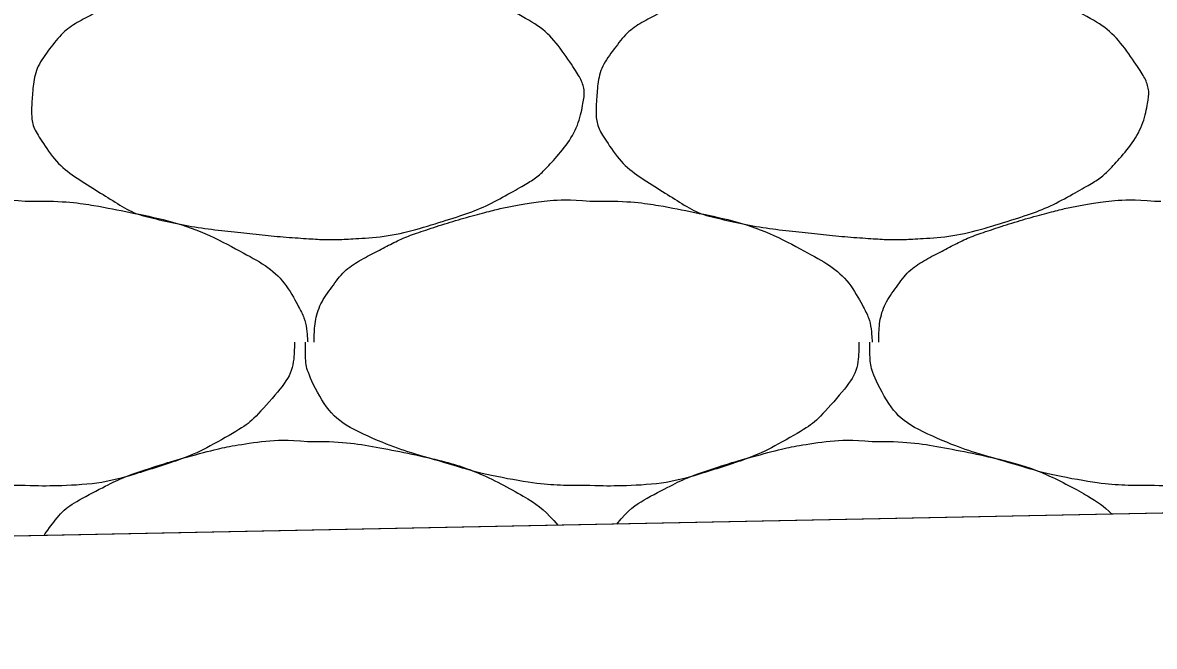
# Model space of a CAD drawing. Extents: x 1373719 to 1374161, y 379835 to 380167.
# Drawn here: x 1373963.581 to 1373964.505, y 379974.193 to 379974.702 of the extents above; entities that cross this region are included whole.
import ezdxf

# ---------------------------------------------------------------- set-up
doc = ezdxf.new("R2010")
doc.units = 0
doc.layers.add('Aggregate Base Course', color=7, linetype='Continuous')
doc.layers.add('SIGNATURE', color=7, linetype='Continuous')

msp = doc.modelspace()

# ---------------------------------------------------------------- linework, layer by layer
msp.add_line((1373965.35481, 379974.31831), (1373938.70494, 379973.78529))
at = {"layer": 'Aggregate Base Course'}
for points, degree in [([(1373963.81396, 379974.75059), (1373963.84032, 379974.75095), (1373963.86678, 379974.74698), (1373963.89316, 379974.74159), (1373963.92538, 379974.73501), (1373963.95507, 379974.7252), (1373963.98496, 379974.70919), (1373964.0049, 379974.69851), (1373964.01853, 379974.68404), (1373964.03176, 379974.66419), (1373964.03746, 379974.65564), (1373964.04051, 379974.64582), (1373964.03896, 379974.63719), (1373964.03592, 379974.62029), (1373964.02711, 379974.6035), (1373964.01376, 379974.58859), (1373964.00533, 379974.57917), (1373963.997, 379974.57281), (1373963.98676, 379974.56699), (1373963.96862, 379974.55667), (1373963.95075, 379974.54804), (1373963.93096, 379974.54179), (1373963.90541, 379974.53372), (1373963.87989, 379974.52723), (1373963.85356, 379974.52559), (1373963.84038, 379974.52476), (1373963.82712, 379974.52471), (1373963.81396, 379974.52559), (1373963.79414, 379974.52691), (1373963.77435, 379974.52882), (1373963.75456, 379974.53099), (1373963.73276, 379974.53338), (1373963.71126, 379974.53681), (1373963.68976, 379974.54179), (1373963.67211, 379974.54587), (1373963.65693, 379974.55531), (1373963.64116, 379974.56519), (1373963.62328, 379974.57639), (1373963.60876, 379974.58731), (1373963.59616, 379974.60659), (1373963.58968, 379974.6165), (1373963.58838, 379974.62711), (1373963.58896, 379974.63719), (1373963.5898, 379974.65178), (1373963.59288, 379974.6665), (1373963.60336, 379974.68039), (1373963.61398, 379974.69445), (1373963.62553, 379974.70198), (1373963.63936, 379974.70919), (1373963.65121, 379974.71536), (1373963.66284, 379974.72116), (1373963.67536, 379974.72539), (1373963.69324, 379974.73142), (1373963.71109, 379974.73683), (1373963.72936, 379974.74159), (1373963.74069, 379974.74454), (1373963.75201, 379974.74698), (1373963.76356, 379974.74879), (1373963.78024, 379974.7514), (1373963.79726, 379974.75203), (1373963.81396, 379974.75059)], 3), ([(1373964.27476, 379974.75059), (1373964.30112, 379974.75095), (1373964.32758, 379974.74698), (1373964.35396, 379974.74159), (1373964.38618, 379974.73501), (1373964.41587, 379974.7252), (1373964.44576, 379974.70919), (1373964.4657, 379974.69851), (1373964.47933, 379974.68404), (1373964.49256, 379974.66419), (1373964.49826, 379974.65564), (1373964.50131, 379974.64582), (1373964.49976, 379974.63719), (1373964.49672, 379974.62029), (1373964.48791, 379974.6035), (1373964.47456, 379974.58859), (1373964.46613, 379974.57917), (1373964.4578, 379974.57281), (1373964.44756, 379974.56699), (1373964.42942, 379974.55667), (1373964.41155, 379974.54804), (1373964.39176, 379974.54179), (1373964.36621, 379974.53372), (1373964.34069, 379974.52723), (1373964.31436, 379974.52559), (1373964.30118, 379974.52476), (1373964.28792, 379974.52471), (1373964.27476, 379974.52559), (1373964.25494, 379974.52691), (1373964.23515, 379974.52882), (1373964.21536, 379974.53099), (1373964.19356, 379974.53338), (1373964.17206, 379974.53681), (1373964.15056, 379974.54179), (1373964.13291, 379974.54587), (1373964.11773, 379974.55531), (1373964.10196, 379974.56519), (1373964.08408, 379974.57639), (1373964.06956, 379974.58731), (1373964.05696, 379974.60659), (1373964.05048, 379974.6165), (1373964.04918, 379974.62711), (1373964.04976, 379974.63719), (1373964.0506, 379974.65178), (1373964.05368, 379974.6665), (1373964.06416, 379974.68039), (1373964.07478, 379974.69445), (1373964.08633, 379974.70198), (1373964.10016, 379974.70919), (1373964.11201, 379974.71536), (1373964.12364, 379974.72116), (1373964.13616, 379974.72539), (1373964.15404, 379974.73142), (1373964.17189, 379974.73683), (1373964.19016, 379974.74159), (1373964.20149, 379974.74454), (1373964.21281, 379974.74698), (1373964.22436, 379974.74879), (1373964.24104, 379974.7514), (1373964.25806, 379974.75203), (1373964.27476, 379974.75059)], 3), ([(1373963.35856, 379974.44099), (1373963.35858, 379974.44159), (1373963.35855, 379974.44219), (1373963.35856, 379974.44279), (1373963.35889, 379974.45797), (1373963.36318, 379974.47254), (1373963.37296, 379974.48599), (1373963.38287, 379974.49961), (1373963.39513, 379974.50758), (1373963.40896, 379974.51479), (1373963.42081, 379974.52096), (1373963.43244, 379974.52676), (1373963.44496, 379974.53099), (1373963.46284, 379974.53702), (1373963.48069, 379974.54243), (1373963.49896, 379974.54719), (1373963.51029, 379974.55014), (1373963.52161, 379974.55258), (1373963.53316, 379974.55439), (1373963.54984, 379974.557), (1373963.56686, 379974.55763), (1373963.58356, 379974.55619)], 3), ([(1373963.58356, 379974.55619), (1373963.58536, 379974.55609), (1373963.58716, 379974.55629), (1373963.58896, 379974.55619)], 2), ([(1373963.58896, 379974.55619), (1373963.61532, 379974.55655), (1373963.64178, 379974.55258), (1373963.66816, 379974.54719), (1373963.70038, 379974.54061), (1373963.73007, 379974.5308), (1373963.75996, 379974.51479), (1373963.7799, 379974.50411), (1373963.7958, 379974.49019), (1373963.80676, 379974.46979), (1373963.81148, 379974.46101), (1373963.81324, 379974.45208), (1373963.81396, 379974.44279), (1373963.81401, 379974.44219), (1373963.81408, 379974.44158), (1373963.81396, 379974.44099)], 3), ([(1373963.81936, 379974.44099), (1373963.81938, 379974.44159), (1373963.81935, 379974.44219), (1373963.81936, 379974.44279), (1373963.81969, 379974.45797), (1373963.82398, 379974.47254), (1373963.83376, 379974.48599), (1373963.84367, 379974.49961), (1373963.85593, 379974.50758), (1373963.86976, 379974.51479), (1373963.88161, 379974.52096), (1373963.89324, 379974.52676), (1373963.90576, 379974.53099), (1373963.92364, 379974.53702), (1373963.94149, 379974.54243), (1373963.95976, 379974.54719), (1373963.97109, 379974.55014), (1373963.98241, 379974.55258), (1373963.99396, 379974.55439), (1373964.01064, 379974.557), (1373964.02766, 379974.55763), (1373964.04436, 379974.55619)], 3), ([(1373964.04436, 379974.55619), (1373964.04616, 379974.55609), (1373964.04796, 379974.55629), (1373964.04976, 379974.55619)], 2), ([(1373964.04976, 379974.55619), (1373964.07612, 379974.55655), (1373964.10258, 379974.55258), (1373964.12896, 379974.54719), (1373964.16118, 379974.54061), (1373964.19087, 379974.5308), (1373964.22076, 379974.51479), (1373964.2407, 379974.50411), (1373964.2566, 379974.49019), (1373964.26756, 379974.46979), (1373964.27228, 379974.46101), (1373964.27404, 379974.45208), (1373964.27476, 379974.44279), (1373964.27481, 379974.44219), (1373964.27488, 379974.44158), (1373964.27476, 379974.44099)], 3), ([(1373964.28016, 379974.44099), (1373964.28018, 379974.44159), (1373964.28015, 379974.44219), (1373964.28016, 379974.44279), (1373964.28049, 379974.45797), (1373964.28478, 379974.47254), (1373964.29456, 379974.48599), (1373964.30447, 379974.49961), (1373964.31673, 379974.50758), (1373964.33056, 379974.51479), (1373964.34241, 379974.52096), (1373964.35404, 379974.52676), (1373964.36656, 379974.53099), (1373964.38444, 379974.53702), (1373964.40229, 379974.54243), (1373964.42056, 379974.54719), (1373964.43189, 379974.55014), (1373964.44321, 379974.55258), (1373964.45476, 379974.55439), (1373964.47144, 379974.557), (1373964.48846, 379974.55763), (1373964.50516, 379974.55619)], 3), ([(1373964.50516, 379974.55619), (1373964.50696, 379974.55609), (1373964.50876, 379974.55629), (1373964.51056, 379974.55619)], 2), ([(1373963.58356, 379974.32399), (1373963.58116, 379974.32399), (1373963.57876, 379974.32399), (1373963.55648, 379974.32399), (1373963.53668, 379974.32585), (1373963.49594, 379974.33316), (1373963.47587, 379974.33958), (1373963.43775, 379974.35054), (1373963.42068, 379974.35623), (1373963.38451, 379974.37177), (1373963.36864, 379974.38558), (1373963.35338, 379974.41497), (1373963.35136, 379974.42511), (1373963.35136, 379974.43739), (1373963.35136, 379974.43919), (1373963.35136, 379974.44099)], 3), ([(1373963.80316, 379974.44099), (1373963.80321, 379974.43919), (1373963.80323, 379974.43739), (1373963.8025, 379974.41734), (1373963.79092, 379974.40153), (1373963.76978, 379974.3778), (1373963.7612, 379974.37121), (1373963.73282, 379974.35507), (1373963.71495, 379974.34644), (1373963.66961, 379974.33212), (1373963.64411, 379974.32502), (1373963.60637, 379974.32354), (1373963.59495, 379974.32348), (1373963.58356, 379974.32399)], 3), ([(1373964.04436, 379974.32399), (1373964.04196, 379974.32399), (1373964.03956, 379974.32399), (1373964.01728, 379974.32399), (1373963.99748, 379974.32585), (1373963.95674, 379974.33316), (1373963.93667, 379974.33958), (1373963.89855, 379974.35054), (1373963.88148, 379974.35623), (1373963.84531, 379974.37177), (1373963.82944, 379974.38558), (1373963.81418, 379974.41497), (1373963.81216, 379974.42511), (1373963.81216, 379974.43739), (1373963.81216, 379974.43919), (1373963.81216, 379974.44099)], 3), ([(1373964.26396, 379974.44099), (1373964.26401, 379974.43919), (1373964.26403, 379974.43739), (1373964.2633, 379974.41734), (1373964.25172, 379974.40153), (1373964.23058, 379974.3778), (1373964.222, 379974.37121), (1373964.19362, 379974.35507), (1373964.17575, 379974.34644), (1373964.13041, 379974.33212), (1373964.10491, 379974.32502), (1373964.06717, 379974.32354), (1373964.05575, 379974.32348), (1373964.04436, 379974.32399)], 3), ([(1373964.50516, 379974.32399), (1373964.50276, 379974.32399), (1373964.50036, 379974.32399), (1373964.47808, 379974.32399), (1373964.45828, 379974.32585), (1373964.41754, 379974.33316), (1373964.39747, 379974.33958), (1373964.35935, 379974.35054), (1373964.34228, 379974.35623), (1373964.30611, 379974.37177), (1373964.29024, 379974.38558), (1373964.27498, 379974.41497), (1373964.27296, 379974.42511), (1373964.27296, 379974.43739), (1373964.27296, 379974.43919), (1373964.27296, 379974.44099)], 3), ([(1373964.72476, 379974.44099), (1373964.72481, 379974.43919), (1373964.72483, 379974.43739), (1373964.7241, 379974.41734), (1373964.71252, 379974.40153), (1373964.69138, 379974.3778), (1373964.6828, 379974.37121), (1373964.65442, 379974.35507), (1373964.63655, 379974.34644), (1373964.59121, 379974.33212), (1373964.56571, 379974.32502), (1373964.52797, 379974.32354), (1373964.51655, 379974.32348), (1373964.50516, 379974.32399)], 3), ([(1373963.59895, 379974.28319), (1373963.60025, 379974.28541), (1373963.60172, 379974.28761), (1373963.61398, 379974.30385), (1373963.62553, 379974.31138), (1373963.65121, 379974.32476), (1373963.66284, 379974.33056), (1373963.69324, 379974.34082), (1373963.71109, 379974.34623), (1373963.74069, 379974.35394), (1373963.75201, 379974.35638), (1373963.78024, 379974.3608), (1373963.79726, 379974.36143), (1373963.81396, 379974.35999)], 3), ([(1373963.81396, 379974.35999), (1373963.84032, 379974.36035), (1373963.86678, 379974.35638), (1373963.92538, 379974.34441), (1373963.95507, 379974.3346), (1373963.9983, 379974.31144), (1373964.00882, 379974.3026), (1373964.01829, 379974.29157)], 3), ([(1373964.06631, 379974.29253), (1373964.07634, 379974.30486), (1373964.08726, 379974.31186), (1373964.11201, 379974.32476), (1373964.12364, 379974.33056), (1373964.15404, 379974.34082), (1373964.17189, 379974.34623), (1373964.20149, 379974.35394), (1373964.21281, 379974.35638), (1373964.24104, 379974.3608), (1373964.25806, 379974.36143), (1373964.27476, 379974.35999)], 3), ([(1373964.27476, 379974.35999), (1373964.30112, 379974.36035), (1373964.32758, 379974.35638), (1373964.38618, 379974.34441), (1373964.41587, 379974.3346), (1373964.45524, 379974.31351), (1373964.46329, 379974.30758), (1373964.47055, 379974.30062)], 3)]:
    msp.add_open_spline(points, degree=degree, dxfattribs=at)
at = {"layer": 'SIGNATURE'}
msp.add_lwpolyline([(1373961.08364, 379974.23288), (1373962.72419, 379976.2054), (1373965.35481, 379976.24858), (1373968.4651, 379976.18637), (1373969.75886, 379974.23022), (1373965.35481, 379974.31831)], close=True, dxfattribs=at)

doc.saveas('drawing.dxf')
